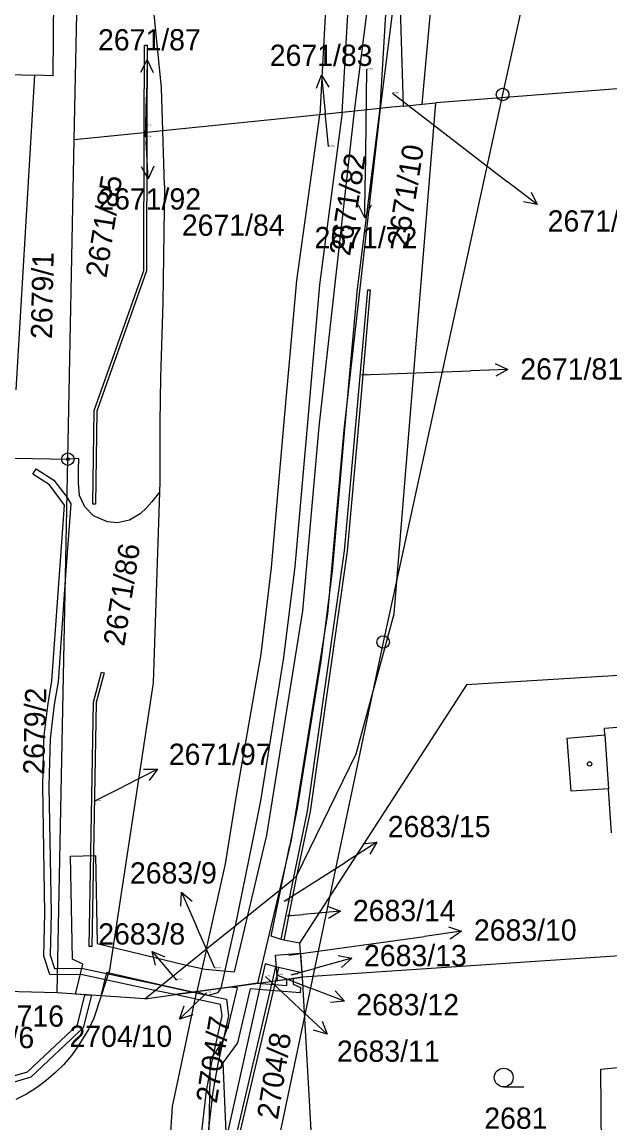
# Model space of a CAD drawing. Extents: x -755819 to -753140, y -1169796 to -1166000.
# Drawn here: x -754266.4 to -754219.3, y -1168649.4 to -1168561.3 of the extents above; entities that cross this region are included whole.
import ezdxf

# ---------------------------------------------------------------- set-up
doc = ezdxf.new("R2010")
doc.units = 0
for name, color, linetype in [('Vrstva 1', 7, 'Continuous'), ('Vrstva 12', 7, 'Continuous'), ('Vrstva 16', 7, 'Continuous'), ('Vrstva 17', 7, 'Continuous'), ('Vrstva 18', 7, 'Continuous'), ('Vrstva 24', 7, 'Continuous'), ('Vrstva 25', 7, 'Continuous'), ('Vrstva 26', 7, 'Continuous'), ('Vrstva 27', 7, 'Continuous'), ('Vrstva 4', 7, 'Continuous'), ('Vrstva 6', 7, 'Continuous')]:
    doc.layers.add(name, color=color, linetype=linetype)

msp = doc.modelspace()

# ---------------------------------------------------------------- linework, layer by layer
at = {"layer": 'Vrstva 1'}
for p, q in [((-754235.85, -1168568.03), (-754236.26, -1168554.43)), ((-754241.79, -1168555.12), (-754242.54, -1168568.71)), ((-754240.75, -1168568.53), (-754239.97, -1168555.16)), ((-754236.98, -1168555.23), (-754237.73, -1168568.22)), ((-754263.86, -1168565.61), (-754263.79, -1168556.08)), ((-754262.18, -1168570.73), (-754261.89, -1168556.17)), ((-754255.2, -1168566.56), (-754255.99, -1168558.63)), ((-754234.34, -1168567.87), (-754233.64, -1168559.95)), ((-754256.58, -1168570.15), (-754256.56, -1168563.14)), ((-754256.56, -1168563.14), (-754256.35, -1168563.14)), ((-754256.35, -1168563.14), (-754256.37, -1168570.13)), ((-754288.82, -1168564.86), (-754265.36, -1168565.56)), ((-754265.36, -1168565.56), (-754266.84, -1168590.71)), ((-754263.86, -1168565.61), (-754265.36, -1168565.56)), ((-754212.17, -1168566.12), (-754233.27, -1168567.76)), ((-754255.09, -1168570), (-754255.2, -1168566.56)), ((-754236.6, -1168608.63), (-754233.27, -1168567.76)), ((-754235.85, -1168568.03), (-754234.34, -1168567.87)), ((-754234.34, -1168567.87), (-754233.27, -1168567.76)), ((-754242.54, -1168568.71), (-754255.09, -1168570)), ((-754244.37, -1168581.98), (-754242.54, -1168568.71)), ((-754240.75, -1168568.53), (-754242.57, -1168582.32)), ((-754240.75, -1168568.53), (-754242.54, -1168568.71)), ((-754237.73, -1168568.22), (-754240.75, -1168568.53)), ((-754237.73, -1168568.22), (-754239.56, -1168582.63)), ((-754236.77, -1168568.12), (-754237.73, -1168568.22)), ((-754256.58, -1168570.15), (-754262.18, -1168570.73)), ((-754256.6, -1168581.18), (-754256.58, -1168570.15)), ((-754256.37, -1168570.13), (-754256.58, -1168570.15)), ((-754256.37, -1168570.13), (-754256.39, -1168581.21)), ((-754255.09, -1168570), (-754256.37, -1168570.13)), ((-754254.96, -1168574.37), (-754255.09, -1168570)), ((-754262.69, -1168596.27), (-754262.18, -1168570.73)), ((-754254.96, -1168574.37), (-754255.09, -1168583.77)), ((-754260.58, -1168592.38), (-754256.6, -1168581.18)), ((-754256.39, -1168581.21), (-754260.37, -1168592.42)), ((-754245.36, -1168592.97), (-754244.37, -1168581.98)), ((-754242.57, -1168582.32), (-754243.5, -1168593.05)), ((-754239.56, -1168582.63), (-754240.51, -1168593.25)), ((-754239.62, -1168593.22), (-754238.71, -1168582.71)), ((-754238.5, -1168582.73), (-754239.41, -1168593.22)), ((-754238.71, -1168582.71), (-754238.5, -1168582.73)), ((-754255.09, -1168583.77), (-754255.29, -1168589.72)), ((-754255.29, -1168589.72), (-754255.33, -1168593.35)), ((-754260.69, -1168599.87), (-754260.58, -1168592.38)), ((-754260.37, -1168592.42), (-754260.48, -1168599.87)), ((-754255.33, -1168593.35), (-754255.34, -1168598.09)), ((-754246.41, -1168604.94), (-754245.36, -1168592.97)), ((-754243.5, -1168593.05), (-754244.53, -1168604.85)), ((-754240.51, -1168593.25), (-754241.55, -1168605.24)), ((-754240.56, -1168603.61), (-754239.62, -1168593.22)), ((-754239.41, -1168593.22), (-754240.35, -1168603.62)), ((-754266.92, -1168596.19), (-754262.69, -1168596.27)), ((-754263.54, -1168638.96), (-754262.69, -1168596.27)), ((-754261.82, -1168596.22), (-754262.69, -1168596.27)), ((-754261.83, -1168597.16), (-754261.82, -1168596.22)), ((-754261.83, -1168598.16), (-754261.83, -1168597.16)), ((-754261.75, -1168599.18), (-754261.83, -1168598.16)), ((-754255.34, -1168598.09), (-754255.37, -1168598.91)), ((-754261.33, -1168600.08), (-754261.75, -1168599.18)), ((-754255.96, -1168599.67), (-754256.39, -1168600.17)), ((-754255.57, -1168599.18), (-754255.96, -1168599.67)), ((-754255.37, -1168598.91), (-754255.86, -1168614.16)), ((-754255.37, -1168598.91), (-754255.57, -1168599.18)), ((-754260.65, -1168600.79), (-754261.33, -1168600.08)), ((-754260.48, -1168599.87), (-754260.69, -1168599.87)), ((-754256.39, -1168600.17), (-754256.9, -1168600.64)), ((-754259.53, -1168601.28), (-754260.65, -1168600.79)), ((-754258.72, -1168601.37), (-754259.53, -1168601.28)), ((-754257.76, -1168601.15), (-754258.72, -1168601.37)), ((-754256.9, -1168600.64), (-754257.76, -1168601.15)), ((-754243.52, -1168624.43), (-754240.56, -1168603.61)), ((-754240.35, -1168603.62), (-754243.31, -1168624.46)), ((-754247.23, -1168611.88), (-754246.41, -1168604.94)), ((-754244.53, -1168604.85), (-754245.45, -1168612.13)), ((-754241.55, -1168605.24), (-754242.45, -1168612.39)), ((-754239.62, -1168619.84), (-754236.6, -1168608.63)), ((-754249.19, -1168623.18), (-754247.23, -1168611.88)), ((-754245.45, -1168612.13), (-754247.29, -1168623.59)), ((-754242.45, -1168612.39), (-754244.35, -1168624.18)), ((-754197.95, -1168612.32), (-754230.8, -1168614.31)), ((-754260.63, -1168615.71), (-754259.99, -1168613.32)), ((-754259.79, -1168613.37), (-754260.42, -1168615.74)), ((-754259.99, -1168613.32), (-754259.79, -1168613.37)), ((-754255.86, -1168614.16), (-754259.36, -1168637.14)), ((-754230.8, -1168614.31), (-754244.15, -1168634.98)), ((-754260.99, -1168635.25), (-754260.63, -1168615.71)), ((-754260.42, -1168615.74), (-754260.78, -1168635.25)), ((-754212.21, -1168617.26), (-754219.78, -1168617.82)), ((-754219.74, -1168618.33), (-754219.78, -1168617.82)), ((-754222.75, -1168618.58), (-754219.74, -1168618.33)), ((-754222.44, -1168622.84), (-754222.75, -1168618.58)), ((-754244.39, -1168629.64), (-754239.62, -1168619.84)), ((-754219.44, -1168622.63), (-754222.44, -1168622.84)), ((-754219.2, -1168626.16), (-754219.44, -1168622.63)), ((-754250.08, -1168628.63), (-754249.19, -1168623.18)), ((-754247.29, -1168623.59), (-754247.91, -1168626.8)), ((-754244.35, -1168624.18), (-754244.95, -1168627.26)), ((-754244.63, -1168629.83), (-754243.52, -1168624.43)), ((-754243.31, -1168624.46), (-754244.39, -1168629.64)), ((-754247.91, -1168626.8), (-754249.3, -1168633.6)), ((-754245.66, -1168630.66), (-754244.95, -1168627.26)), ((-754251.6, -1168635.45), (-754250.08, -1168628.63)), ((-754244.39, -1168629.64), (-754245.42, -1168634.75)), ((-754244.63, -1168629.83), (-754244.39, -1168629.64)), ((-754245.66, -1168630.66), (-754244.63, -1168629.83)), ((-754245.63, -1168634.7), (-754244.63, -1168629.83)), ((-754249.3, -1168633.6), (-754245.66, -1168630.66)), ((-754246.44, -1168634.42), (-754245.66, -1168630.66)), ((-754251.6, -1168635.45), (-754249.3, -1168633.6)), ((-754250.44, -1168638.6), (-754249.3, -1168633.6)), ((-754245.63, -1168634.7), (-754246.44, -1168634.42)), ((-754245.42, -1168634.75), (-754245.63, -1168634.7)), ((-754244.15, -1168634.98), (-754245.42, -1168634.75)), ((-754260.78, -1168635.25), (-754260.99, -1168635.25)), ((-754256.54, -1168639.43), (-754251.6, -1168635.45)), ((-754251.6, -1168635.45), (-754252.36, -1168638.86)), ((-754244.15, -1168634.98), (-754243.97, -1168637.36)), ((-754203.91, -1168635.03), (-754243.94, -1168637.72)), ((-754246.92, -1168636.63), (-754247.26, -1168638.17)), ((-754246.05, -1168636.89), (-754246.92, -1168636.63)), ((-754259.36, -1168637.14), (-754260.03, -1168639.2)), ((-754246.32, -1168638.04), (-754246.05, -1168636.89)), ((-754245.84, -1168636.94), (-754246.09, -1168638.01)), ((-754245.84, -1168636.94), (-754246.05, -1168636.89)), ((-754243.97, -1168637.36), (-754245.84, -1168636.94)), ((-754243.97, -1168637.36), (-754243.94, -1168637.72)), ((-754247.26, -1168638.17), (-754250.83, -1168654.25)), ((-754250.44, -1168638.6), (-754247.26, -1168638.17)), ((-754250.16, -1168654.45), (-754246.32, -1168638.04)), ((-754246.09, -1168638.01), (-754249.96, -1168654.5)), ((-754247.26, -1168638.17), (-754246.32, -1168638.04)), ((-754246.32, -1168638.04), (-754246.09, -1168638.01)), ((-754246.09, -1168638.01), (-754243.94, -1168637.72)), ((-754243.94, -1168637.72), (-754242.78, -1168658.07)), ((-754263.54, -1168638.96), (-754267.66, -1168638.86)), ((-754260.03, -1168639.2), (-754263.54, -1168638.96)), ((-754260.03, -1168639.2), (-754260.61, -1168640.98)), ((-754256.54, -1168639.43), (-754260.03, -1168639.2)), ((-754256.54, -1168639.43), (-754252.36, -1168638.86)), ((-754254.31, -1168648.05), (-754252.36, -1168638.86)), ((-754252.36, -1168638.86), (-754250.44, -1168638.6)), ((-754252.36, -1168638.86), (-754251.79, -1168639.06)), ((-754251.79, -1168639.06), (-754251.45, -1168639.14)), ((-754251.45, -1168639.14), (-754250.68, -1168638.94)), ((-754250.68, -1168638.94), (-754250.44, -1168638.6)), ((-754260.61, -1168640.98), (-754261, -1168641.83)), ((-754261, -1168641.83), (-754261.89, -1168643.26)), ((-754261.89, -1168643.26), (-754262.4, -1168643.97)), ((-754262.4, -1168643.97), (-754263.05, -1168644.73)), ((-754220.05, -1168645.06), (-754209.74, -1168644.1)), ((-754263.64, -1168645.32), (-754264.45, -1168646.01)), ((-754263.05, -1168644.73), (-754263.64, -1168645.32)), ((-754219.96, -1168658.58), (-754220.05, -1168645.06)), ((-754264.45, -1168646.01), (-754265.19, -1168646.56)), ((-754265.99, -1168647.06), (-754266.84, -1168647.5)), ((-754265.19, -1168646.56), (-754265.99, -1168647.06)), ((-754254.71, -1168653.67), (-754254.31, -1168648.05))]:
    msp.add_line(p, q, dxfattribs=at)
at = {"layer": 'Vrstva 12'}
for p, q in [((-754217.27, -1168518), (-754227.92, -1168567.1)), ((-754227.92, -1168567.1), (-754237.47, -1168610.9)), ((-754237.47, -1168610.9), (-754246.47, -1168653.69))]:
    msp.add_line(p, q, dxfattribs=at)
at = {"layer": 'Vrstva 16'}
for p, q in [((-754256.337, -1168564.321), (-754256.41, -1168567.32)), ((-754238.8, -1168565.07), (-754238.91, -1168573.95)), ((-754242.404, -1168565.554), (-754242.11, -1168568.54)), ((-754236.72, -1168567), (-754227.52, -1168574.08)), ((-754256.48, -1168570.49), (-754256.41, -1168567.32)), ((-754241.84, -1168571.26), (-754242.11, -1168568.54)), ((-754256.49, -1168569.62), (-754256.42, -1168570.85)), ((-754256.257, -1168573.846), (-754256.42, -1168570.85)), ((-754238.948, -1168576.95), (-754238.91, -1168573.95)), ((-754225.142, -1168575.908), (-754227.52, -1168574.08)), ((-754227.492, -1168589.084), (-754230.49, -1168589.2)), ((-754239.2, -1168589.53), (-754230.49, -1168589.2)), ((-754255.515, -1168621.072), (-754258.19, -1168622.43)), ((-754260.58, -1168623.64), (-754258.19, -1168622.43)), ((-754237.974, -1168626.912), (-754240.5, -1168628.53)), ((-754245.38, -1168631.64), (-754240.5, -1168628.53)), ((-754253.612, -1168630.906), (-754252.4, -1168633.65)), ((-754245.14, -1168632.8), (-754243.87, -1168632.69)), ((-754240.88, -1168632.439), (-754243.87, -1168632.69)), ((-754250.93, -1168636.99), (-754252.4, -1168633.65)), ((-754231.198, -1168634.038), (-754234.17, -1168634.45)), ((-754245.01, -1168635.96), (-754234.17, -1168634.45)), ((-754255.953, -1168635.663), (-754254, -1168637.94)), ((-754239.97, -1168636.185), (-754242.86, -1168636.99)), ((-754246.01, -1168637.53), (-754243.36, -1168638.56)), ((-754244.82, -1168637.53), (-754242.86, -1168636.99)), ((-754246.89, -1168637.65), (-754244.15, -1168640.22)), ((-754253.753, -1168641.06), (-754251.61, -1168638.96)), ((-754240.562, -1168639.643), (-754243.36, -1168638.56)), ((-754241.96, -1168642.27), (-754244.15, -1168640.22))]:
    msp.add_line(p, q, dxfattribs=at)
for points in [[(-754256.861, -1168565.308), (-754256.337, -1168564.321), (-754255.862, -1168565.333)], [(-754242.803, -1168566.599), (-754242.404, -1168565.554), (-754241.808, -1168566.501)], [(-754255.812, -1168572.82), (-754256.257, -1168573.846), (-754256.81, -1168572.874)], [(-754225.63, -1168574.903), (-754225.142, -1168575.908), (-754226.239, -1168575.695)], [(-754238.435, -1168575.956), (-754238.948, -1168576.95), (-754239.435, -1168575.944)], [(-754228.511, -1168588.623), (-754227.492, -1168589.084), (-754228.472, -1168589.622)], [(-754256.633, -1168621.079), (-754255.515, -1168621.072), (-754256.18, -1168621.971)], [(-754239.085, -1168627.03), (-754237.974, -1168626.912), (-754238.546, -1168627.872)], [(-754253.666, -1168632.023), (-754253.612, -1168630.906), (-754252.751, -1168631.619)], [(-754241.919, -1168632.025), (-754240.88, -1168632.439), (-754241.835, -1168633.021)], [(-754232.257, -1168633.68), (-754231.198, -1168634.038), (-754232.12, -1168634.671)], [(-754255.682, -1168636.748), (-754255.953, -1168635.663), (-754254.923, -1168636.096)], [(-754241.067, -1168635.972), (-754239.97, -1168636.185), (-754240.799, -1168636.935)], [(-754241.314, -1168638.816), (-754240.562, -1168639.643), (-754241.675, -1168639.748)], [(-754252.689, -1168640.717), (-754253.753, -1168641.06), (-754253.388, -1168640.003)], [(-754242.348, -1168641.222), (-754241.96, -1168642.27), (-754243.032, -1168641.952)]]:
    msp.add_lwpolyline(points, dxfattribs=at)
at = {"layer": 'Vrstva 24'}
for radius in [0.5, 0.1]:
    msp.add_circle((-754262.69, -1168596.27), radius, dxfattribs=at)
at = {"layer": 'Vrstva 25'}
msp.add_line((-754227.83, -1168646.49), (-754226.23, -1168646.49), dxfattribs=at)
for centre, radius in [((-754220.96, -1168620.65), 0.175), ((-754227.83, -1168645.74), 0.75)]:
    msp.add_circle(centre, radius, dxfattribs=at)
at = {"layer": 'Vrstva 26'}
for centre in [(-754227.92, -1168567.1), (-754237.47, -1168610.9)]:
    msp.add_circle(centre, 0.5, dxfattribs=at)
at = {"layer": 'Vrstva 27'}
for p, q in [((-754239.75, -1168568.43), (-754238.08, -1168555.15)), ((-754236.2, -1168556.31), (-754237.7, -1168568.22)), ((-754242.59, -1168593.67), (-754239.75, -1168568.43)), ((-754237.7, -1168568.22), (-754240.61, -1168593.91)), ((-754243.89, -1168608.4), (-754242.59, -1168593.67)), ((-754240.61, -1168593.91), (-754241.91, -1168608.64)), ((-754265.48, -1168597.48), (-754265.22, -1168597.05)), ((-754265.22, -1168597.05), (-754263.82, -1168597.94)), ((-754264.15, -1168598.32), (-754265.48, -1168597.48)), ((-754263.82, -1168597.94), (-754262.75, -1168599.33)), ((-754262.97, -1168599.95), (-754264.15, -1168598.32)), ((-754262.75, -1168599.33), (-754262.46, -1168599.83)), ((-754263.97, -1168614.01), (-754262.97, -1168599.95)), ((-754262.46, -1168599.83), (-754262.87, -1168605.56)), ((-754262.87, -1168605.56), (-754263.47, -1168614.07)), ((-754246.78, -1168626.35), (-754243.89, -1168608.4)), ((-754241.91, -1168608.64), (-754244.82, -1168626.75)), ((-754264.27, -1168615.82), (-754263.97, -1168614.01)), ((-754263.47, -1168614.07), (-754263.77, -1168615.89)), ((-754264.6, -1168618.6), (-754264.27, -1168615.82)), ((-754263.77, -1168615.89), (-754264.1, -1168618.64)), ((-754264.7, -1168622.43), (-754264.6, -1168618.6)), ((-754264.1, -1168618.64), (-754264.2, -1168622.43)), ((-754264.52, -1168632.6), (-754264.7, -1168622.43)), ((-754264.2, -1168622.43), (-754264.02, -1168632.6)), ((-754248.29, -1168632.78), (-754246.78, -1168626.35)), ((-754244.82, -1168626.75), (-754245.76, -1168630.74)), ((-754262.49, -1168628.02), (-754260.49, -1168627.98)), ((-754262.33, -1168636.27), (-754262.49, -1168628.02)), ((-754260.49, -1168627.98), (-754260.35, -1168635.01)), ((-754245.76, -1168630.74), (-754247.51, -1168638.2)), ((-754264.6, -1168636.02), (-754264.52, -1168632.6)), ((-754264.02, -1168632.6), (-754264.1, -1168635.94)), ((-754249.35, -1168637.28), (-754248.29, -1168632.78)), ((-754260.35, -1168635.01), (-754253.2, -1168636.74)), ((-754246.08, -1168635.94), (-754244.09, -1168635.79)), ((-754244.09, -1168635.79), (-754243.94, -1168637.72)), ((-754264.14, -1168637.49), (-754264.6, -1168636.02)), ((-754264.1, -1168635.94), (-754263.76, -1168637.01)), ((-754261.49, -1168636.67), (-754262.33, -1168636.27)), ((-754262.08, -1168639.06), (-754261.49, -1168636.67)), ((-754245.92, -1168637.99), (-754246.08, -1168635.94)), ((-754263.51, -1168637.52), (-754264.14, -1168637.49)), ((-754263.76, -1168637.01), (-754263.5, -1168637.02)), ((-754261.64, -1168637.49), (-754263.51, -1168637.52)), ((-754263.5, -1168637.02), (-754261.6, -1168636.99)), ((-754255.72, -1168638.77), (-754261.64, -1168637.49)), ((-754261.6, -1168636.99), (-754255.22, -1168638.36)), ((-754259.59, -1168637.33), (-754260.05, -1168639.19)), ((-754255.22, -1168638.36), (-754259.59, -1168637.33)), ((-754253.2, -1168636.74), (-754251.7, -1168637.08)), ((-754251.7, -1168637.08), (-754249.35, -1168637.28)), ((-754255.22, -1168638.36), (-754252.69, -1168638.91)), ((-754252.69, -1168638.91), (-754255.22, -1168638.36)), ((-754247.51, -1168638.2), (-754249.73, -1168638.51)), ((-754249.73, -1168638.51), (-754247.51, -1168638.2)), ((-754247.51, -1168638.2), (-754245.18, -1168638.37)), ((-754245.18, -1168637.89), (-754245.92, -1168637.99)), ((-754244.68, -1168637.82), (-754245.18, -1168637.89)), ((-754245.18, -1168637.89), (-754244.68, -1168637.82)), ((-754245.18, -1168638.37), (-754245.18, -1168637.89)), ((-754243.94, -1168637.72), (-754244.68, -1168637.82)), ((-754244.68, -1168637.82), (-754244.68, -1168638.26)), ((-754244.68, -1168638.26), (-754244.07, -1168638.54)), ((-754261.32, -1168639.11), (-754262.08, -1168639.06)), ((-754261.92, -1168641.51), (-754261.32, -1168639.11)), ((-754260.81, -1168639.14), (-754261.46, -1168641.77)), ((-754260.81, -1168639.14), (-754261.32, -1168639.11)), ((-754261.32, -1168639.11), (-754260.81, -1168639.14)), ((-754260.05, -1168639.19), (-754260.81, -1168639.14)), ((-754254.14, -1168639.1), (-754255.72, -1168638.77)), ((-754252.69, -1168638.91), (-754254.14, -1168639.1)), ((-754254.14, -1168639.1), (-754252.69, -1168638.91)), ((-754250.47, -1168639.9), (-754254.14, -1168639.1)), ((-754249.73, -1168638.51), (-754252.69, -1168638.91)), ((-754252.69, -1168638.91), (-754250.01, -1168639.48)), ((-754249.78, -1168641.35), (-754249.13, -1168638.56)), ((-754249.13, -1168638.56), (-754249.73, -1168638.51)), ((-754248.12, -1168638.63), (-754249.13, -1168642.97)), ((-754244.1, -1168638.95), (-754248.12, -1168638.63)), ((-754244.07, -1168638.54), (-754244.1, -1168638.95)), ((-754250.35, -1168640.79), (-754250.47, -1168639.9)), ((-754250.01, -1168639.48), (-754249.85, -1168640.81)), ((-754251.18, -1168644.54), (-754250.35, -1168640.79)), ((-754249.85, -1168640.81), (-754250.69, -1168644.64)), ((-754265.92, -1168645.27), (-754261.92, -1168641.51)), ((-754261.46, -1168641.77), (-754265.66, -1168645.71)), ((-754250.36, -1168642.97), (-754249.78, -1168641.35)), ((-754251.28, -1168644.29), (-754250.36, -1168642.97)), ((-754249.13, -1168642.97), (-754250.29, -1168644.56)), ((-754251.6, -1168646.81), (-754251.18, -1168644.54)), ((-754251.42, -1168652.23), (-754251.28, -1168644.29)), ((-754250.69, -1168644.64), (-754251.1, -1168646.89)), ((-754250.29, -1168644.56), (-754249.99, -1168651.74)), ((-754271.4, -1168646.89), (-754265.92, -1168645.27)), ((-754265.66, -1168645.71), (-754271.42, -1168647.41)), ((-754251.99, -1168650.3), (-754251.6, -1168646.81)), ((-754251.1, -1168646.89), (-754251.49, -1168650.3))]:
    msp.add_line(p, q, dxfattribs=at)
at = {"layer": 'Vrstva 4'}
msp.add_line((-754219.74, -1168618.33), (-754219.44, -1168622.63), dxfattribs=at)
at = {"layer": 'Vrstva 6'}
msp.add_line((-754235.85, -1168568.03), (-754236.77, -1168568.12), dxfattribs=at)

# ---------------------------------------------------------------- texts
at = {"layer": 'Vrstva 16'}
for s, p in [('2671/87', (-754260.276, -1168563.57)), ('2671/83', (-754246.539, -1168564.81)), ('2671/92', (-754260.253, -1168576.3)), ('2671/71', (-754224.313, -1168578.06)), ('2671/72', (-754242.958, -1168579.39)), ('2671/81', (-754226.503, -1168589.9)), ('2671/97', (-754254.613, -1168620.73)), ('2683/15', (-754237.103, -1168626.51)), ('2683/9', (-754257.723, -1168630.22)), ('2683/14', (-754239.893, -1168633.23)), ('2683/10', (-754230.213, -1168634.79)), ('2683/8', (-754260.261, -1168635.1)), ('2683/13', (-754239.003, -1168636.83)), ('2683/12', (-754239.623, -1168640.76)), ('2704/10', (-754262.559, -1168643.29)), ('2683/11', (-754241.173, -1168644.48))]:
    msp.add_text(s, height=1.7, dxfattribs=at).set_placement(p)
at = {"layer": 'Vrstva 17'}
msp.add_text('716', height=1.7, dxfattribs=at).set_placement((-754266.793, -1168641.67))
at = {"layer": 'Vrstva 18'}
for s, height, p in [('2671/72', 0.1, (-754238.786, -1168565.07)), ('2671/71', 0.1, (-754236.706, -1168567)), ('2671/92', 0.1, (-754256.476, -1168569.62)), ('2671/87', 0.1, (-754256.466, -1168570.49)), ('2671/83', 0.1, (-754241.826, -1168571.26)), ('2671/84', 1.7, (-754253.572, -1168578.4)), ('2671/81', 0.1, (-754239.186, -1168589.53)), ('2671/97', 0.1, (-754260.566, -1168623.64)), ('2683/15', 0.1, (-754245.366, -1168631.64)), ('2683/14', 0.1, (-754245.126, -1168632.8)), ('2683/10', 0.1, (-754244.996, -1168635.96)), ('2683/9', 0.1, (-754250.916, -1168636.99)), ('2683/11', 0.1, (-754246.876, -1168637.65)), ('2683/12', 0.1, (-754245.996, -1168637.53)), ('2683/13', 0.1, (-754244.806, -1168637.53)), ('2683/8', 0.1, (-754253.986, -1168637.94)), ('2704/10', 0.1, (-754251.596, -1168638.96)), ('2704/6', 1.7, (-754272.331, -1168643.39)), ('2681', 1.7, (-754229.383, -1168649.84))]:
    msp.add_text(s, height=height, dxfattribs=at).set_placement(p)
for s, rotation, p in [('2671/10', 81.01623, (-754235.485, -1168579.369)), ('2671/82', 81.01623, (-754240.123, -1168580.067)), ('2671/85', 81.01623, (-754259.61, -1168581.824)), ('2679/1', 88.86575, (-754263.957, -1168586.669)), ('2671/86', 81.01623, (-754258.183, -1168611.283)), ('2679/2', 88.57928, (-754264.573, -1168621.531)), ('2704/7', 81.01623, (-754250.781, -1168647.86)), ('2704/8', 81.01623, (-754245.899, -1168649.163))]:
    msp.add_text(s, height=1.7, rotation=rotation, dxfattribs=at).set_placement(p)

doc.saveas('drawing.dxf')
